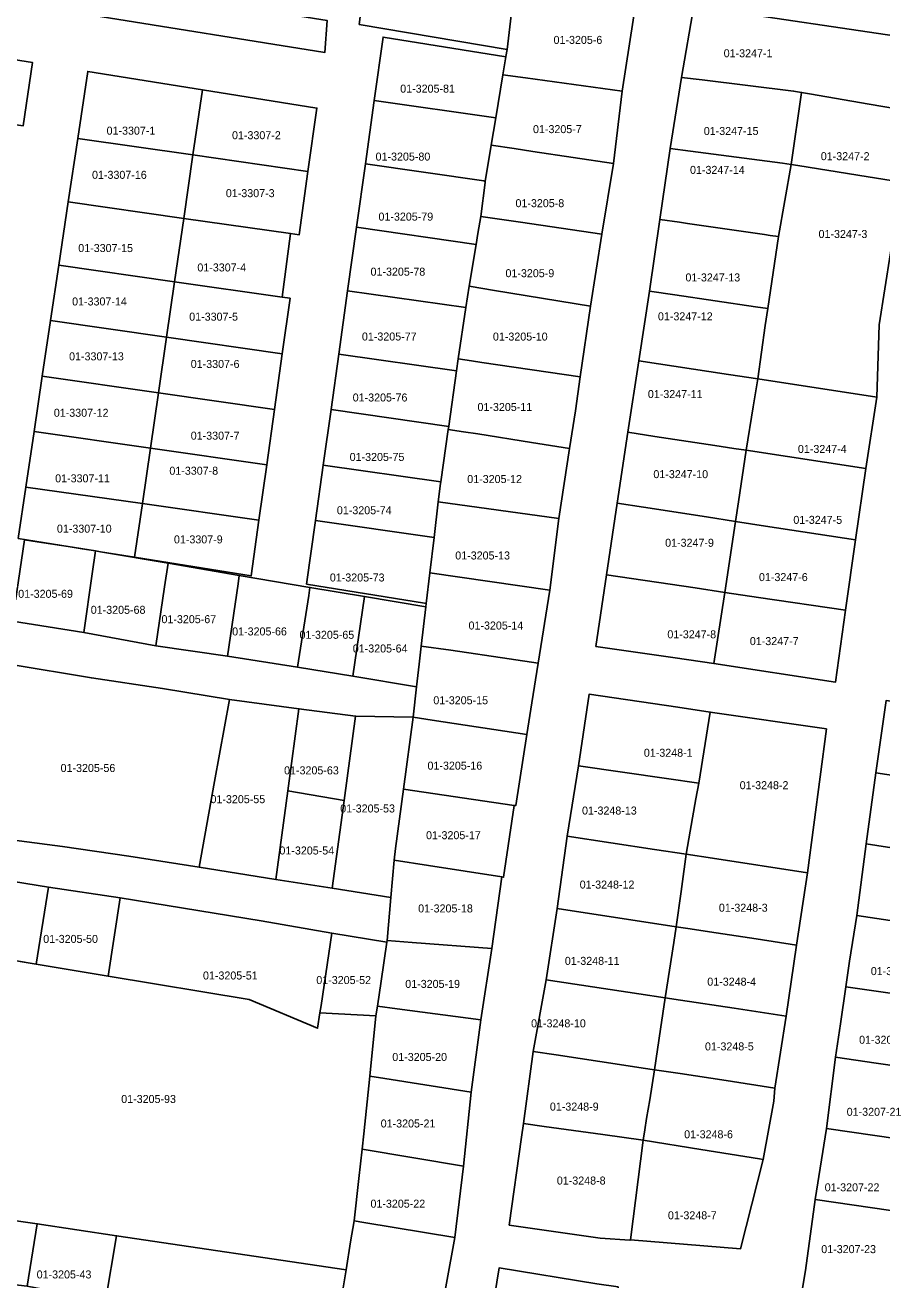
# Model space of a CAD drawing. Extents: x 419396 to 421519, y 4453567 to 4456767.
# Drawn here: x 420457.3 to 420564.4, y 4454147.3 to 4454304 of the extents above; entities that cross this region are included whole.
import ezdxf

# ---------------------------------------------------------------- set-up
doc = ezdxf.new("R2010")
doc.units = 0
doc.layers.add('0_KADASTRO', color=7, linetype='Continuous')

msp = doc.modelspace()

# ---------------------------------------------------------------- linework, layer by layer
at = {"layer": '0_KADASTRO'}
for p, q in [((420458.68, 4454186.71), (420448.24, 4454188.47)), ((420467.69, 4454185.2), (420458.68, 4454186.71)), ((420485.32, 4454182.3), (420467.69, 4454185.2)), ((420493.86, 4454178.69), (420485.32, 4454182.3)), ((420494.16, 4454180.63), (420493.86, 4454178.69)), ((420501.15, 4454180.26), (420494.16, 4454180.63)), ((420500.38, 4454172.7), (420501.15, 4454180.26)), ((420499.65, 4454165.49), (420500.38, 4454172.7)), ((420499.46, 4454163.6), (420499.65, 4454165.49)), ((420468.73, 4454152.78), (420497.44, 4454148.5))]:
    msp.add_line(p, q, dxfattribs=at)
for points in [[(420499.08, 4454304.11), (420500.26, 4454313.42), (420501.92, 4454325.99), (420520.23, 4454323.21), (420519.29, 4454315.41), (420518.71, 4454310.59), (420517.55, 4454300.99)], [(420517.03, 4454297.83), (420517.4, 4454300.09), (420517.4, 4454300.1), (420517.55, 4454300.99), (420518.71, 4454310.59), (420519.29, 4454315.41), (420534.7, 4454313.56), (420531.93, 4454295.77), (420519.85, 4454297.44)], [(420465.63, 4454305.27), (420466.42, 4454309.19), (420495.07, 4454304.61), (420494.76, 4454300.61)], [(420539.38, 4454297.51), (420540.9, 4454306.39), (420569.61, 4454302.15), (420568.22, 4454293.26), (420562.81, 4454294.18), (420555.36, 4454295.46), (420554.37, 4454295.62), (420553.37, 4454295.8), (420541.97, 4454297.2)], [(420440.63, 4454293.73), (420441.65, 4454302.01), (420458.23, 4454299.36), (420457.05, 4454291.44)], [(420500.95, 4454294.62), (420502.06, 4454302.54), (420517.4, 4454300.09), (420517.03, 4454297.83), (420516.14, 4454292.46)], [(420463.89, 4454289.86), (420465.14, 4454298.26), (420479.46, 4454295.97), (420478.28, 4454287.81)], [(420515.59, 4454289.04), (420516.14, 4454292.46), (420517.03, 4454297.83), (420519.85, 4454297.44), (420531.93, 4454295.77), (420530.85, 4454286.73), (420520.78, 4454288.26), (420518.46, 4454288.61)], [(420537.93, 4454288.62), (420539.38, 4454297.51), (420541.97, 4454297.2), (420553.37, 4454295.8), (420554.37, 4454295.62), (420553.06, 4454286.63), (420551.99, 4454286.8), (420540.48, 4454288.29)], [(420478.28, 4454287.81), (420479.46, 4454295.97), (420493.78, 4454293.68), (420492.66, 4454285.76)], [(420553.06, 4454286.63), (420554.37, 4454295.62), (420555.36, 4454295.46), (420562.81, 4454294.18), (420568.22, 4454293.26), (420566.86, 4454284.43), (420561.4, 4454285.3), (420553.93, 4454286.49)], [(420499.85, 4454286.7), (420500.95, 4454294.62), (420516.14, 4454292.46), (420515.59, 4454289.04), (420514.88, 4454284.76), (420514.83, 4454284.48), (420514.64, 4454284.59)], [(420462.7, 4454281.94), (420463.89, 4454289.86), (420478.28, 4454287.81), (420477.13, 4454279.89)], [(420514.28, 4454280.12), (420514.82, 4454284.36), (420514.83, 4454284.48), (420514.88, 4454284.76), (420515.59, 4454289.04), (420518.46, 4454288.61), (420520.78, 4454288.26), (420530.85, 4454286.73), (420529.4, 4454277.93), (420519.22, 4454279.4)], [(420536.67, 4454279.75), (420537.93, 4454288.62), (420540.48, 4454288.29), (420551.99, 4454286.8), (420553.06, 4454286.63), (420551.49, 4454277.62), (420550.45, 4454277.77), (420549.76, 4454277.87), (420540.1, 4454279.26), (420539.11, 4454279.4)], [(420477.13, 4454279.89), (420478.28, 4454287.81), (420492.66, 4454285.76), (420491.56, 4454277.83), (420490.48, 4454277.98)], [(420498.74, 4454278.78), (420499.85, 4454286.7), (420514.64, 4454284.59), (420514.83, 4454284.48), (420514.82, 4454284.36), (420514.28, 4454280.12), (420513.92, 4454278), (420513.69, 4454276.64)], [(420548.89, 4454259.84), (420549.84, 4454266.51), (420550.14, 4454268.63), (420551.49, 4454277.62), (420553.06, 4454286.63), (420553.93, 4454286.49), (420561.4, 4454285.3), (420566.86, 4454284.43), (420565.49, 4454275.6), (420564.09, 4454266.6), (420563.77, 4454257.57)], [(420461.52, 4454274.03), (420462.7, 4454281.94), (420477.13, 4454279.89), (420475.98, 4454271.97)], [(420475.98, 4454271.97), (420477.13, 4454279.89), (420490.48, 4454277.98), (420489.45, 4454270.05)], [(420512.82, 4454271.4), (420513.69, 4454276.64), (420513.92, 4454278), (420514.28, 4454280.12), (420519.22, 4454279.4), (420529.4, 4454277.93), (420527.98, 4454268.91), (420515.99, 4454270.87)], [(420535.35, 4454270.79), (420536.67, 4454279.75), (420539.11, 4454279.4), (420540.1, 4454279.26), (420549.76, 4454277.87), (420550.45, 4454277.77), (420551.49, 4454277.62), (420550.14, 4454268.63), (420548.61, 4454268.85), (420538.52, 4454270.33)], [(420497.62, 4454270.84), (420498.74, 4454278.78), (420513.69, 4454276.64), (420512.82, 4454271.4), (420512.42, 4454268.74)], [(420460.49, 4454267.11), (420461.52, 4454274.03), (420475.98, 4454271.97), (420474.98, 4454265.04)], [(420474.98, 4454265.04), (420475.98, 4454271.97), (420489.45, 4454270.05), (420490.44, 4454269.91), (420489.46, 4454262.98)], [(420511.46, 4454262.34), (420512.42, 4454268.74), (420512.82, 4454271.4), (420515.99, 4454270.87), (420527.98, 4454268.91), (420526.68, 4454260.08), (420514.41, 4454261.9), (420513.12, 4454262.09)], [(420496.51, 4454262.92), (420497.62, 4454270.84), (420512.42, 4454268.74), (420511.46, 4454262.34), (420511.25, 4454260.83)], [(420534.05, 4454262.1), (420535.35, 4454270.79), (420538.52, 4454270.33), (420548.61, 4454268.85), (420550.14, 4454268.63), (420549.84, 4454266.51), (420548.89, 4454259.84), (420545.23, 4454260.4)], [(420459.45, 4454260.17), (420460.49, 4454267.11), (420474.98, 4454265.04), (420473.97, 4454258.11)], [(420473.97, 4454258.11), (420474.98, 4454265.04), (420489.46, 4454262.98), (420488.5, 4454256.03)], [(420495.55, 4454255.99), (420496.51, 4454262.92), (420511.25, 4454260.83), (420510.28, 4454253.92), (420510.27, 4454253.9)], [(420510.21, 4454253.53), (420510.27, 4454253.9), (420510.28, 4454253.92), (420511.25, 4454260.83), (420511.46, 4454262.34), (420513.12, 4454262.09), (420514.41, 4454261.9), (420526.68, 4454260.08), (420526.11, 4454255.83), (420525.37, 4454251.14), (420520.63, 4454251.89), (420513.89, 4454252.95), (420512.13, 4454253.23)], [(420532.67, 4454253.16), (420534.05, 4454262.1), (420545.23, 4454260.4), (420548.89, 4454259.84), (420548.33, 4454256.33), (420547.47, 4454250.91), (420545.92, 4454251.15), (420543.55, 4454251.51), (420536.03, 4454252.65)], [(420458.42, 4454253.25), (420459.45, 4454260.17), (420473.97, 4454258.11), (420472.97, 4454251.18)], [(420547.47, 4454250.91), (420548.33, 4454256.33), (420548.89, 4454259.84), (420563.77, 4454257.57), (420562.43, 4454248.63)], [(420472.97, 4454251.18), (420473.97, 4454258.11), (420488.5, 4454256.03), (420487.52, 4454249.1)], [(420494.58, 4454249.06), (420495.55, 4454255.99), (420510.27, 4454253.9), (420510.21, 4454253.53), (420509.29, 4454246.96)], [(420457.39, 4454246.32), (420458.42, 4454253.25), (420472.97, 4454251.18), (420471.96, 4454244.25)], [(420508.94, 4454244.48), (420509.25, 4454246.75), (420509.29, 4454246.96), (420510.21, 4454253.53), (420512.13, 4454253.23), (420513.89, 4454252.95), (420520.63, 4454251.89), (420525.37, 4454251.14), (420524.03, 4454242.41)], [(420531.34, 4454244.32), (420532.67, 4454253.16), (420536.03, 4454252.65), (420543.55, 4454251.51), (420545.92, 4454251.15), (420547.47, 4454250.91), (420546.49, 4454244.49), (420546.11, 4454242.03), (420542.48, 4454242.59), (420534.62, 4454243.81)], [(420471.96, 4454244.25), (420472.97, 4454251.18), (420487.52, 4454249.1), (420486.54, 4454242.17)], [(420546.11, 4454242.03), (420546.49, 4454244.49), (420547.47, 4454250.91), (420562.43, 4454248.63), (420561.11, 4454239.71), (420549.88, 4454241.45)], [(420493.61, 4454242.12), (420494.58, 4454249.06), (420509.29, 4454246.96), (420509.25, 4454246.75), (420508.94, 4454244.48), (420508.46, 4454240)], [(420456.43, 4454239.88), (420457.39, 4454246.32), (420471.96, 4454244.25), (420471, 4454237.55), (420466.71, 4454238.24), (420466.11, 4454238.34), (420464.42, 4454238.61), (420462.68, 4454238.88)], [(420471, 4454237.55), (420471.96, 4454244.25), (420486.54, 4454242.17), (420485.57, 4454235.22)], [(420507.9, 4454235.59), (420508.46, 4454240), (420508.94, 4454244.48), (420524.03, 4454242.41), (420522.9, 4454233.45), (420511.65, 4454235.05)], [(420529.99, 4454235.37), (420531.34, 4454244.32), (420534.62, 4454243.81), (420542.48, 4454242.59), (420546.11, 4454242.03), (420544.8, 4454233.16), (420541.07, 4454233.72)], [(420492.49, 4454234.17), (420493.61, 4454242.12), (420508.46, 4454240), (420507.9, 4454235.59), (420507.45, 4454231.79), (420507.25, 4454231.82)], [(420544.8, 4454233.16), (420546.11, 4454242.03), (420549.88, 4454241.45), (420561.11, 4454239.71), (420559.88, 4454230.92), (420548.99, 4454232.54)], [(420455.74, 4454229.58), (420457.21, 4454239.74), (420458.79, 4454239.49), (420462.68, 4454238.88), (420466.11, 4454238.33), (420465.7, 4454235.47), (420464.64, 4454228.15)], [(420464.64, 4454228.15), (420465.7, 4454235.47), (420466.11, 4454238.33), (420466.71, 4454238.24), (420475.18, 4454236.79), (420474.74, 4454233.85), (420473.65, 4454226.49)], [(420473.65, 4454226.49), (420474.74, 4454233.85), (420475.18, 4454236.79), (420484.08, 4454235.28), (420483.93, 4454234.22), (420482.61, 4454225.2)], [(420482.61, 4454225.2), (420483.93, 4454234.22), (420484.08, 4454235.28), (420492.92, 4454233.78), (420492.77, 4454232.79), (420491.37, 4454223.82)], [(420506.83, 4454226.44), (420507.4, 4454231.36), (420507.45, 4454231.79), (420507.9, 4454235.59), (420511.65, 4454235.05), (420522.9, 4454233.45), (420521.46, 4454224.33), (420517.82, 4454224.86), (420510.53, 4454225.92)], [(420528.67, 4454226.4), (420529.99, 4454235.37), (420541.07, 4454233.72), (420544.8, 4454233.16), (420543.42, 4454224.28), (420538.57, 4454224.97)], [(420491.37, 4454223.82), (420492.77, 4454232.79), (420492.92, 4454233.78), (420499.75, 4454232.64), (420498.27, 4454222.69)], [(420498.27, 4454222.69), (420499.75, 4454232.64), (420507.4, 4454231.36), (420506.83, 4454226.44), (420506.57, 4454224.21), (420506.24, 4454221.36)], [(420543.42, 4454224.28), (420544.8, 4454233.16), (420548.99, 4454232.54), (420559.88, 4454230.92), (420558.62, 4454221.96)], [(420505.83, 4454217.56), (420506.24, 4454221.36), (420506.57, 4454224.21), (420506.83, 4454226.44), (420510.53, 4454225.92), (420517.82, 4454224.86), (420521.46, 4454224.33), (420520.67, 4454219.37), (420520.04, 4454215.42), (420508.18, 4454217.21)], [(420452.08, 4454202.68), (420453.76, 4454213.03), (420455.56, 4454224.15), (420465.59, 4454222.47), (420474.46, 4454221.16), (420482.84, 4454219.76), (420481, 4454209.55), (420479.06, 4454198.81), (420470.25, 4454200.19), (420461.98, 4454201.42)], [(420479.06, 4454198.81), (420481, 4454209.55), (420482.84, 4454219.76), (420491.54, 4454218.62), (420490.16, 4454208.35), (420488.65, 4454197.3)], [(420526.5, 4454211.5), (420527.82, 4454220.43), (420538.91, 4454218.8), (420542.96, 4454218.21), (420541.52, 4454209.34), (420537.51, 4454209.92)], [(420563.68, 4454210.61), (420564.94, 4454219.64), (420573.9, 4454218.34), (420578.72, 4454217.64), (420579.02, 4454217.6), (420577.76, 4454210.3), (420577.45, 4454208.5), (420577.05, 4454208.57), (420575.32, 4454208.84), (420573, 4454209.19)], [(420490.16, 4454208.35), (420491.54, 4454218.62), (420498.61, 4454217.7), (420497.18, 4454207.17)], [(420539.96, 4454200.43), (420540.46, 4454203.32), (420541.17, 4454207.38), (420541.52, 4454209.34), (420542.96, 4454218.21), (420557.48, 4454216.09), (420555.1, 4454198.12), (420543.23, 4454199.93)], [(420495.68, 4454196.2), (420497.18, 4454207.17), (420498.61, 4454217.7), (420505.83, 4454217.56), (420504.6, 4454208.57), (420503.59, 4454201.17), (420503.45, 4454199.69), (420503.04, 4454195.05)], [(420504.6, 4454208.57), (420505.83, 4454217.56), (420508.18, 4454217.21), (420520.04, 4454215.42), (420518.65, 4454206.51), (420518.46, 4454206.53)], [(420525.09, 4454202.71), (420526.5, 4454211.5), (420537.51, 4454209.92), (420541.52, 4454209.34), (420541.17, 4454207.38), (420540.46, 4454203.32), (420539.96, 4454200.43), (420536, 4454201.03)], [(420562.46, 4454201.74), (420563.68, 4454210.61), (420573, 4454209.19), (420575.32, 4454208.84), (420577.05, 4454208.57), (420577.45, 4454208.5), (420576.23, 4454201.44), (420575.92, 4454199.65), (420575.43, 4454199.72), (420571.55, 4454200.32)], [(420503.45, 4454199.69), (420503.59, 4454201.17), (420504.6, 4454208.57), (420518.46, 4454206.53), (420517.12, 4454197.57), (420516.9, 4454197.6), (420507.73, 4454199.03)], [(420488.65, 4454197.3), (420490.16, 4454208.35), (420497.18, 4454207.17), (420495.68, 4454196.2)], [(420523.83, 4454193.67), (420525.09, 4454202.71), (420536, 4454201.03), (420539.96, 4454200.43), (420539.4, 4454196.43), (420539.31, 4454195.8), (420538.7, 4454191.39)], [(420561.28, 4454192.79), (420562.46, 4454201.74), (420571.55, 4454200.32), (420575.43, 4454199.72), (420575.92, 4454199.65), (420574.68, 4454192.57), (420574.4, 4454190.83), (420573.8, 4454190.92)], [(420432.12, 4454191.18), (420432.17, 4454191.45), (420432.17, 4454191.45), (420433.67, 4454200.61), (420460.21, 4454196.34), (420458.68, 4454186.71)], [(420502.55, 4454189.66), (420503.04, 4454195.05), (420503.45, 4454199.69), (420507.73, 4454199.03), (420516.9, 4454197.6), (420515.65, 4454188.66), (420505.68, 4454189.41)], [(420538.7, 4454191.39), (420539.31, 4454195.8), (420539.4, 4454196.43), (420539.96, 4454200.43), (420543.23, 4454199.93), (420555.1, 4454198.12), (420553.75, 4454189.09), (420548.72, 4454189.86), (420543.68, 4454190.63), (420540.16, 4454191.17)], [(420458.68, 4454186.71), (420460.21, 4454196.34), (420469.18, 4454195), (420467.69, 4454185.2)], [(420467.69, 4454185.2), (420469.18, 4454195), (420486.82, 4454192.12), (420495.66, 4454190.56), (420494.3, 4454181.56), (420494.16, 4454180.63), (420493.86, 4454178.69), (420485.32, 4454182.3)], [(420522.43, 4454184.74), (420523.83, 4454193.67), (420538.7, 4454191.39), (420538.39, 4454189.42), (420537.34, 4454182.5), (420534.05, 4454182.99)], [(420537.34, 4454182.5), (420538.39, 4454189.42), (420538.7, 4454191.39), (420540.16, 4454191.17), (420543.68, 4454190.63), (420548.72, 4454189.86), (420553.75, 4454189.09), (420552.45, 4454180.2), (420545.97, 4454181.19), (420539.23, 4454182.21)], [(420559.91, 4454183.89), (420560.39, 4454187.06), (420561.28, 4454192.79), (420573.8, 4454190.92), (420574.4, 4454190.83), (420573.28, 4454183.74), (420573.01, 4454181.99), (420572.23, 4454182.11), (420571.28, 4454182.24)], [(420494.16, 4454180.63), (420494.3, 4454181.56), (420495.66, 4454190.56), (420502.53, 4454189.46), (420501.81, 4454184.59), (420501.34, 4454181.45), (420501.15, 4454180.26)], [(420501.34, 4454181.45), (420501.81, 4454184.59), (420502.53, 4454189.46), (420502.55, 4454189.66), (420505.68, 4454189.41), (420515.65, 4454188.66), (420514.27, 4454179.75), (420503.8, 4454181.12)], [(420520.84, 4454175.8), (420522.43, 4454184.74), (420534.05, 4454182.99), (420537.34, 4454182.5), (420536.75, 4454178.57), (420536, 4454173.51), (420534.56, 4454173.73), (420532.15, 4454174.09), (420523.7, 4454175.37)], [(420558.63, 4454175.1), (420559.23, 4454179.23), (420559.91, 4454183.89), (420571.28, 4454182.24), (420572.23, 4454182.11), (420573.01, 4454181.99), (420571.94, 4454174.83), (420571.69, 4454173.19), (420570.77, 4454173.32), (420570.02, 4454173.43), (420563.69, 4454174.35)], [(420536, 4454173.51), (420536.75, 4454178.57), (420537.34, 4454182.5), (420539.23, 4454182.21), (420545.97, 4454181.19), (420552.45, 4454180.2), (420551.02, 4454171.23), (420544.93, 4454172.16), (420539.2, 4454173.03)], [(420500.38, 4454172.7), (420501.15, 4454180.26), (420501.34, 4454181.45), (420503.8, 4454181.12), (420514.27, 4454179.75), (420513.07, 4454170.72), (420502.28, 4454172.4)], [(420519.6, 4454166.79), (420520.84, 4454175.8), (420523.7, 4454175.37), (420532.15, 4454174.09), (420534.56, 4454173.73), (420536, 4454173.51), (420535.39, 4454169.76), (420535.01, 4454167.41), (420534.79, 4454166.01), (420534.57, 4454164.71), (420529.55, 4454165.41), (420522.2, 4454166.43)], [(420557.49, 4454166.18), (420558.63, 4454175.1), (420563.69, 4454174.35), (420570.02, 4454173.43), (420570.77, 4454173.32), (420571.69, 4454173.19), (420570.36, 4454164.3), (420569.29, 4454164.45)], [(420499.46, 4454163.6), (420499.65, 4454165.49), (420500.38, 4454172.7), (420502.28, 4454172.4), (420513.07, 4454170.72), (420512.1, 4454161.48)], [(420534.57, 4454164.71), (420534.79, 4454166.01), (420535.01, 4454167.41), (420535.39, 4454169.76), (420536, 4454173.51), (420539.2, 4454173.03), (420544.93, 4454172.16), (420551.02, 4454171.23), (420550.93, 4454169.57), (420549.57, 4454162.32), (420549.12, 4454162.39), (420541.78, 4454163.56)], [(420517.82, 4454154.08), (420519.36, 4454165.07), (420519.6, 4454166.79), (420522.2, 4454166.43), (420529.55, 4454165.41), (420534.57, 4454164.71), (420533.01, 4454152.27), (420532.89, 4454152.23), (420529.2, 4454152.49), (420524.23, 4454153.19)], [(420556.08, 4454157.29), (420557.49, 4454166.18), (420569.29, 4454164.45), (420570.36, 4454164.3), (420569.6, 4454159.34), (420568.99, 4454155.44), (420567.82, 4454155.61), (420566.65, 4454155.78), (420565.55, 4454155.93)], [(420533.01, 4454152.27), (420534.57, 4454164.71), (420541.78, 4454163.56), (420549.12, 4454162.39), (420549.57, 4454162.32), (420546.76, 4454151.15)], [(420498.43, 4454154.62), (420499.04, 4454159.92), (420499.46, 4454163.6), (420512.1, 4454161.48), (420511.01, 4454152.56), (420499.64, 4454154.42)], [(420554.36, 4454145.49), (420554.85, 4454148.41), (420556.08, 4454157.29), (420565.55, 4454155.93), (420566.65, 4454155.78), (420567.82, 4454155.61), (420568.99, 4454155.44), (420568.19, 4454150.39), (420568.06, 4454149.55), (420566.92, 4454143.21), (420565.99, 4454143.38), (420562.77, 4454143.97)], [(420446.61, 4454147.71), (420447.95, 4454155.82), (420458.83, 4454154.27), (420457.54, 4454146.47)], [(420457.54, 4454146.47), (420458.83, 4454154.27), (420468.73, 4454152.78), (420467.36, 4454144.6)], [(420496.55, 4454142.97), (420496.96, 4454145.53), (420497.44, 4454148.5), (420498, 4454152), (420498.43, 4454154.62), (420499.64, 4454154.42), (420511.01, 4454152.56), (420508.84, 4454140.69), (420508.1, 4454140.81)], [(420467.36, 4454144.6), (420468.73, 4454152.78), (420497.44, 4454148.5), (420496.96, 4454145.53), (420496.55, 4454142.97), (420496.05, 4454139.66), (420485.62, 4454141.13)], [(420513.94, 4454131.95), (420515.36, 4454140.28), (420515.18, 4454140.31), (420516.56, 4454148.76), (420528.77, 4454146.77), (420531.44, 4454146.38), (420530.08, 4454137.88), (420530.16, 4454137.87), (420529.33, 4454133.45), (420528.59, 4454129.54), (420525.87, 4454129.98), (420514.47, 4454131.86)]]:
    msp.add_lwpolyline(points, close=True, dxfattribs=at)
for points in [[(420498.43, 4454154.62), (420499.04, 4454159.92), (420499.46, 4454163.6)], [(420447.95, 4454155.82), (420458.83, 4454154.27), (420468.73, 4454152.78)], [(420497.44, 4454148.5), (420498, 4454152), (420498.43, 4454154.62)]]:
    msp.add_lwpolyline(points, dxfattribs=at)

# ---------------------------------------------------------------- texts
for s, p in [('01-3205-6', (420523.37, 4454301.69)), ('01-3247-1', (420544.64, 4454300.02)), ('01-3205-81', (420504.2, 4454295.6)), ('01-3307-1', (420467.49, 4454290.35)), ('01-3307-2', (420483.17, 4454289.78)), ('01-3205-7', (420520.8, 4454290.54)), ('01-3247-15', (420542.15, 4454290.31)), ('01-3205-80', (420501.12, 4454287.11)), ('01-3247-2', (420556.78, 4454287.16)), ('01-3307-16', (420465.67, 4454284.83)), ('01-3247-14', (420540.43, 4454285.45)), ('01-3307-3', (420482.4, 4454282.54)), ('01-3205-8', (420518.61, 4454281.29)), ('01-3205-79', (420501.48, 4454279.61)), ('01-3247-3', (420556.5, 4454277.44)), ('01-3307-15', (420463.95, 4454275.68)), ('01-3307-4', (420478.84, 4454273.26)), ('01-3205-78', (420500.49, 4454272.73)), ('01-3205-9', (420517.36, 4454272.54)), ('01-3247-13', (420539.86, 4454272.01)), ('01-3307-14', (420463.18, 4454269.01)), ('01-3307-5', (420477.82, 4454267.11)), ('01-3247-12', (420536.42, 4454267.15)), ('01-3205-77', (420499.41, 4454264.63)), ('01-3205-10', (420515.79, 4454264.62)), ('01-3307-13', (420462.8, 4454262.15)), ('01-3307-6', (420478.01, 4454261.2)), ('01-3205-76', (420498.26, 4454257.01)), ('01-3247-11', (420535.16, 4454257.44)), ('01-3307-12', (420460.89, 4454255.1)), ('01-3205-11', (420513.86, 4454255.82)), ('01-3307-7', (420478.01, 4454252.24)), ('01-3247-4', (420553.92, 4454250.58)), ('01-3205-75', (420497.88, 4454249.58)), ('01-3307-11', (420461.06, 4454246.91)), ('01-3307-8', (420475.34, 4454247.86)), ('01-3205-12', (420512.58, 4454246.82)), ('01-3247-10', (420535.85, 4454247.43)), ('01-3205-74', (420496.28, 4454242.92)), ('01-3307-10', (420461.28, 4454240.62)), ('01-3247-5', (420553.35, 4454241.72)), ('01-3307-9', (420475.91, 4454239.28)), ('01-3247-9', (420537.32, 4454238.86)), ('01-3205-13', (420511.08, 4454237.27)), ('01-3205-73', (420495.4, 4454234.52)), ('01-3247-6', (420549.05, 4454234.57)), ('01-3205-69', (420456.44, 4454232.48)), ('01-3205-68', (420465.51, 4454230.48)), ('01-3205-67', (420474.35, 4454229.31)), ('01-3205-14', (420512.74, 4454228.52)), ('01-3205-66', (420483.19, 4454227.78)), ('01-3205-65', (420491.61, 4454227.36)), ('01-3247-8', (420537.6, 4454227.42)), ('01-3247-7', (420547.91, 4454226.57)), ('01-3205-64', (420498.27, 4454225.65)), ('01-3205-15', (420508.34, 4454219.18)), ('01-3248-1', (420534.66, 4454212.62)), ('01-3205-56', (420461.74, 4454210.72)), ('01-3205-16', (420507.61, 4454211.01)), ('01-3205-63', (420489.68, 4454210.42)), ('01-3248-2', (420546.64, 4454208.57)), ('01-3205-55', (420480.48, 4454206.82)), ('01-3205-53', (420496.7, 4454205.66)), ('01-3248-13', (420526.93, 4454205.4)), ('01-3205-17', (420507.43, 4454202.32)), ('01-3205-54', (420489.1, 4454200.41)), ('01-3248-12', (420526.64, 4454196.15)), ('01-3205-18', (420506.44, 4454193.17)), ('01-3248-3', (420544.04, 4454193.26)), ('01-3205-50', (420459.57, 4454189.36)), ('01-3248-11', (420524.78, 4454186.62)), ('01-3205-51', (420479.54, 4454184.79)), ('01-3205-52', (420493.71, 4454184.22)), ('01-3248-4', (420542.59, 4454184.02)), ('01-3207-19', (420563.03, 4454185.34)), ('01-3205-19', (420504.83, 4454183.74)), ('01-3248-10', (420520.56, 4454178.81)), ('01-3207-20', (420561.57, 4454176.76)), ('01-3205-20', (420503.21, 4454174.61)), ('01-3248-5', (420542.3, 4454175.93)), ('01-3205-93', (420469.32, 4454169.36)), ('01-3248-9', (420522.91, 4454168.41)), ('01-3207-21', (420560.02, 4454167.76)), ('01-3205-21', (420501.76, 4454166.3)), ('01-3248-6', (420539.7, 4454164.95)), ('01-3248-8', (420523.78, 4454159.17)), ('01-3207-22', (420557.27, 4454158.32)), ('01-3205-22', (420500.48, 4454156.28)), ('01-3248-7', (420537.67, 4454154.83)), ('01-3207-23', (420556.84, 4454150.6)), ('01-3205-43', (420458.75, 4454147.44))]:
    msp.add_text(s, height=1, dxfattribs=at).set_placement(p)

doc.saveas('drawing.dxf')
